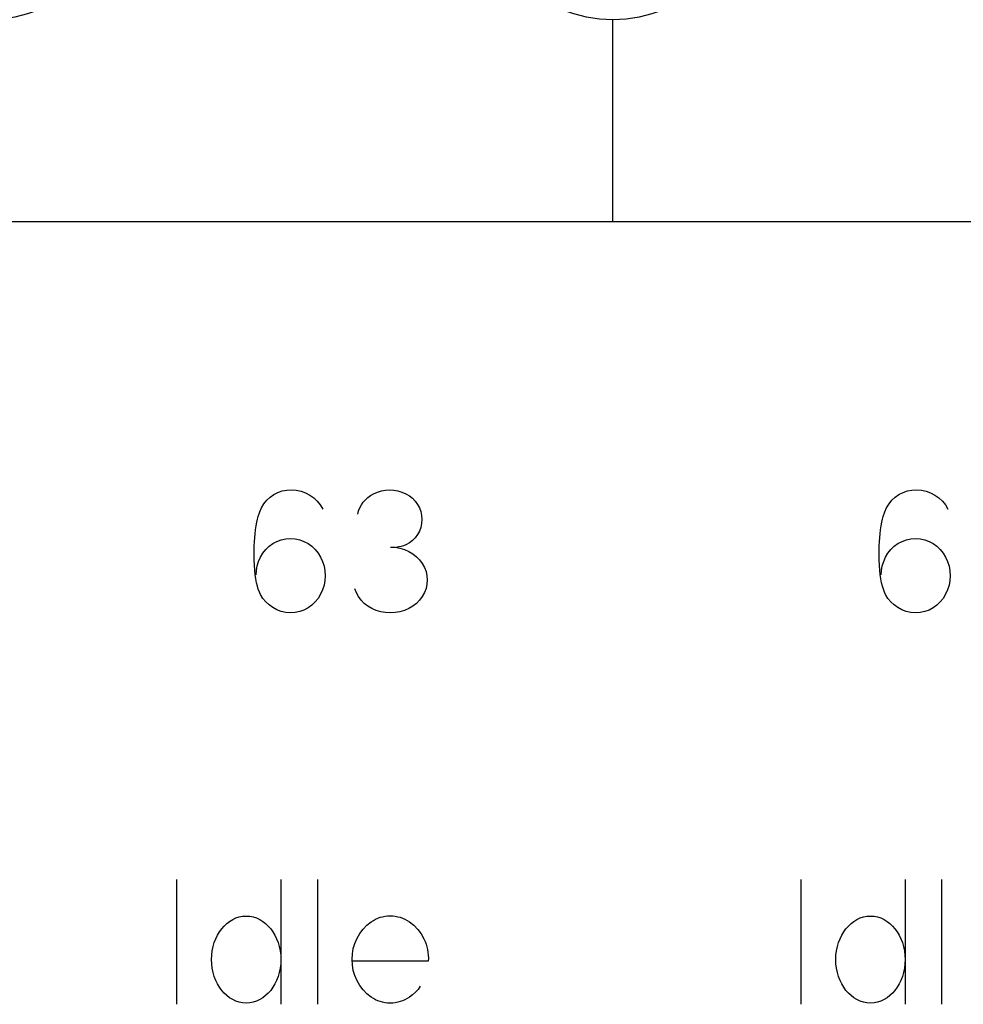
# Model space of a CAD drawing. Header units: inches. Extents: x 1880 to 2363, y -453 to -54.
# Tile 604 of 656: x 1912.861 to 1913.087, y -68.129 to -67.893. Entities that reach past the tile are written whole.
import ezdxf

# ---------------------------------------------------------------- set-up
doc = ezdxf.new("R2010")
doc.units = ezdxf.units.IN
doc.header["$LTSCALE"] = 0.5
doc.header["$MEASUREMENT"] = 0
doc.layers.add('APP-M-S', color=30, linetype='Continuous')

msp = doc.modelspace()

# ---------------------------------------------------------------- linework, layer by layer
at = {"color": 7, "linetype": 'Continuous'}
for p, q in [((1912.92011, -68.00805), (1912.92091, -68.00729)), ((1912.92091, -68.00729), (1912.92181, -68.00666)), ((1912.92181, -68.00666), (1912.9228, -68.00616)), ((1912.9228, -68.00616), (1912.92384, -68.00581)), ((1912.92384, -68.00581), (1912.92491, -68.00562)), ((1912.92491, -68.00562), (1912.92602, -68.00558)), ((1912.92602, -68.00558), (1912.9272, -68.00566)), ((1912.9272, -68.00566), (1912.92833, -68.00589)), ((1912.92833, -68.00589), (1912.92942, -68.00628)), ((1912.92942, -68.00628), (1912.93045, -68.00683)), ((1912.93045, -68.00683), (1912.93141, -68.0075)), ((1912.93141, -68.0075), (1912.93225, -68.00828)), ((1912.94382, -68.00792), (1912.9444, -68.00738)), ((1912.9444, -68.00738), (1912.94505, -68.00692)), ((1912.94505, -68.00692), (1912.94574, -68.00653)), ((1912.94574, -68.00653), (1912.94668, -68.00611)), ((1912.94668, -68.00611), (1912.94765, -68.00582)), ((1912.94765, -68.00582), (1912.94863, -68.00564)), ((1912.94863, -68.00564), (1912.94964, -68.00558)), ((1912.94964, -68.00558), (1912.95065, -68.00564)), ((1912.95065, -68.00564), (1912.95163, -68.00582)), ((1912.95163, -68.00582), (1912.95259, -68.00611)), ((1912.95259, -68.00611), (1912.95354, -68.00653)), ((1912.95354, -68.00653), (1912.95436, -68.00701)), ((1912.95436, -68.00701), (1912.9551, -68.00759)), ((1912.9551, -68.00759), (1912.95575, -68.00827)), ((1913.0703, -68.00805), (1913.0711, -68.00729)), ((1913.0711, -68.00729), (1913.07201, -68.00666)), ((1913.07201, -68.00666), (1913.073, -68.00616)), ((1913.073, -68.00616), (1913.07403, -68.00581)), ((1913.07403, -68.00581), (1913.0751, -68.00562)), ((1913.0751, -68.00562), (1913.07622, -68.00558)), ((1913.07622, -68.00558), (1913.0774, -68.00566)), ((1913.0774, -68.00566), (1913.07852, -68.00589)), ((1913.07852, -68.00589), (1913.07961, -68.00628)), ((1913.07961, -68.00628), (1913.08065, -68.00683)), ((1913.08065, -68.00683), (1913.0816, -68.0075)), ((1913.0816, -68.0075), (1913.08244, -68.00828)), ((1912.9184, -68.01086), (1912.91885, -68.00989)), ((1912.91885, -68.00989), (1912.91943, -68.00891)), ((1912.91943, -68.00891), (1912.92011, -68.00805)), ((1912.93225, -68.00828), (1912.93297, -68.00918)), ((1912.93297, -68.00918), (1912.93357, -68.01018)), ((1912.94217, -68.01062), (1912.94247, -68.00988)), ((1912.94247, -68.00988), (1912.94284, -68.00918)), ((1912.94284, -68.00918), (1912.9433, -68.00852)), ((1912.9433, -68.00852), (1912.94382, -68.00792)), ((1912.95575, -68.00827), (1912.95631, -68.00904)), ((1912.95631, -68.00904), (1912.95677, -68.00988)), ((1912.95677, -68.00988), (1912.9571, -68.01077)), ((1913.06859, -68.01086), (1913.06904, -68.00989)), ((1913.06904, -68.00989), (1913.06962, -68.00891)), ((1913.06962, -68.00891), (1913.0703, -68.00805)), ((1913.08244, -68.00828), (1913.08316, -68.00918)), ((1913.08316, -68.00918), (1913.08376, -68.01018)), ((1912.91786, -68.0126), (1912.91803, -68.01196)), ((1912.91803, -68.01196), (1912.9184, -68.01086)), ((1912.94197, -68.01138), (1912.94217, -68.01062)), ((1912.9571, -68.01077), (1912.95731, -68.01169)), ((1912.95731, -68.01169), (1912.95738, -68.01267)), ((1913.06806, -68.0126), (1913.06822, -68.01196)), ((1913.06822, -68.01196), (1913.06859, -68.01086)), ((1912.9174, -68.0152), (1912.91755, -68.01422)), ((1912.91755, -68.01422), (1912.91771, -68.01335)), ((1912.91771, -68.01335), (1912.91786, -68.0126)), ((1912.9571, -68.01457), (1912.95677, -68.01545)), ((1912.95731, -68.01364), (1912.9571, -68.01457)), ((1912.95738, -68.01267), (1912.95731, -68.01364)), ((1913.06759, -68.0152), (1913.06774, -68.01422)), ((1913.06774, -68.01422), (1913.0679, -68.01335)), ((1913.0679, -68.01335), (1913.06806, -68.0126)), ((1912.91713, -68.01801), (1912.9172, -68.01703)), ((1912.9172, -68.01703), (1912.91729, -68.01609)), ((1912.91729, -68.01609), (1912.9174, -68.0152)), ((1912.95575, -68.01706), (1912.9551, -68.01774)), ((1912.95631, -68.01629), (1912.95575, -68.01706)), ((1912.95677, -68.01545), (1912.95631, -68.01629)), ((1913.06732, -68.01801), (1913.06739, -68.01703)), ((1913.06739, -68.01703), (1913.06748, -68.01609)), ((1913.06748, -68.01609), (1913.06759, -68.0152)), ((1912.91707, -68.02013), (1912.91709, -68.01904)), ((1912.91709, -68.01904), (1912.91713, -68.01801)), ((1912.91987, -68.01988), (1912.92066, -68.01912)), ((1912.92066, -68.01912), (1912.92157, -68.01847)), ((1912.92157, -68.01847), (1912.92256, -68.01794)), ((1912.92256, -68.01794), (1912.9236, -68.01756)), ((1912.9236, -68.01756), (1912.92468, -68.01732)), ((1912.92468, -68.01732), (1912.92582, -68.01723)), ((1912.92582, -68.01723), (1912.92693, -68.01732)), ((1912.92693, -68.01732), (1912.92801, -68.01756)), ((1912.92801, -68.01756), (1912.92904, -68.01794)), ((1912.92904, -68.01794), (1912.93002, -68.01847)), ((1912.93002, -68.01847), (1912.93093, -68.01912)), ((1912.93093, -68.01912), (1912.93174, -68.01988)), ((1912.9498, -68.0193), (1912.95097, -68.01936)), ((1912.95097, -68.01936), (1912.9521, -68.01957)), ((1912.95182, -68.01928), (1912.95122, -68.01938)), ((1912.95239, -68.01918), (1912.95182, -68.01928)), ((1912.95296, -68.01902), (1912.95239, -68.01918)), ((1912.95354, -68.0188), (1912.95296, -68.01902)), ((1912.95436, -68.01831), (1912.95354, -68.0188)), ((1912.9551, -68.01774), (1912.95436, -68.01831)), ((1913.06726, -68.02013), (1913.06728, -68.01904)), ((1913.06728, -68.01904), (1913.06732, -68.01801)), ((1913.07006, -68.01988), (1913.07086, -68.01912)), ((1913.07086, -68.01912), (1913.07176, -68.01847)), ((1913.07176, -68.01847), (1913.07275, -68.01794)), ((1913.07275, -68.01794), (1913.07379, -68.01756)), ((1913.07379, -68.01756), (1913.07487, -68.01732)), ((1913.07487, -68.01732), (1913.07601, -68.01723)), ((1913.07601, -68.01723), (1913.07713, -68.01732)), ((1913.07713, -68.01732), (1913.0782, -68.01756)), ((1913.0782, -68.01756), (1913.07923, -68.01794)), ((1913.07923, -68.01794), (1913.08021, -68.01847)), ((1913.08021, -68.01847), (1913.08113, -68.01912)), ((1913.08113, -68.01912), (1913.08193, -68.01988)), ((1912.91708, -68.02126), (1912.91707, -68.02013)), ((1912.9171, -68.02243), (1912.91708, -68.02126)), ((1912.91815, -68.02276), (1912.91861, -68.0217)), ((1912.91861, -68.0217), (1912.91918, -68.02074)), ((1912.91918, -68.02074), (1912.91987, -68.01988)), ((1912.93174, -68.01988), (1912.93244, -68.02074)), ((1912.93244, -68.02074), (1912.93303, -68.0217)), ((1912.93303, -68.0217), (1912.93352, -68.02277)), ((1912.9521, -68.01957), (1912.95318, -68.0199)), ((1912.95318, -68.0199), (1912.95424, -68.02038)), ((1912.95424, -68.02038), (1912.95521, -68.02096)), ((1912.95521, -68.02096), (1912.95608, -68.02164)), ((1912.95608, -68.02164), (1912.95683, -68.02241)), ((1913.06727, -68.02126), (1913.06726, -68.02013)), ((1913.06729, -68.02243), (1913.06727, -68.02126)), ((1913.06834, -68.02276), (1913.0688, -68.0217)), ((1913.0688, -68.0217), (1913.06937, -68.02074)), ((1913.06937, -68.02074), (1913.07006, -68.01988)), ((1913.08193, -68.01988), (1913.08263, -68.02074)), ((1913.08263, -68.02074), (1913.08322, -68.0217)), ((1913.08322, -68.0217), (1913.08371, -68.02277)), ((1912.91716, -68.02365), (1912.9171, -68.02243)), ((1912.91723, -68.02483), (1912.91716, -68.02365)), ((1912.91761, -68.02492), (1912.91782, -68.02383)), ((1912.91782, -68.02383), (1912.91815, -68.02276)), ((1912.93352, -68.02277), (1912.93387, -68.02388)), ((1912.93387, -68.02388), (1912.93407, -68.02502)), ((1912.95683, -68.02241), (1912.95747, -68.02328)), ((1912.95747, -68.02328), (1912.958, -68.02424)), ((1912.958, -68.02424), (1912.95837, -68.02521)), ((1913.06735, -68.02365), (1913.06729, -68.02243)), ((1913.06743, -68.02483), (1913.06735, -68.02365)), ((1913.0678, -68.02492), (1913.06801, -68.02383)), ((1913.06801, -68.02383), (1913.06834, -68.02276)), ((1913.08371, -68.02277), (1913.08406, -68.02388)), ((1913.08406, -68.02388), (1913.08427, -68.02502)), ((1912.91734, -68.02592), (1912.91723, -68.02483)), ((1912.91747, -68.02693), (1912.91734, -68.02592)), ((1912.91752, -68.02601), (1912.91761, -68.02492)), ((1912.93407, -68.02502), (1912.93415, -68.02618)), ((1912.93415, -68.02618), (1912.93407, -68.02734)), ((1912.95837, -68.02521), (1912.9586, -68.0262)), ((1912.9586, -68.0262), (1912.95867, -68.02721)), ((1913.06753, -68.02592), (1913.06743, -68.02483)), ((1913.06767, -68.02693), (1913.06753, -68.02592)), ((1913.06772, -68.02601), (1913.0678, -68.02492)), ((1913.08427, -68.02502), (1913.08434, -68.02618)), ((1913.08434, -68.02618), (1913.08427, -68.02734)), ((1912.91764, -68.02786), (1912.91747, -68.02693)), ((1912.91784, -68.02869), (1912.91764, -68.02786)), ((1912.91807, -68.02945), (1912.91784, -68.02869)), ((1912.93387, -68.02848), (1912.93352, -68.02958)), ((1912.93407, -68.02734), (1912.93387, -68.02848)), ((1912.9586, -68.02824), (1912.95837, -68.02924)), ((1912.95867, -68.02721), (1912.9586, -68.02824)), ((1913.06783, -68.02786), (1913.06767, -68.02693)), ((1913.06803, -68.02869), (1913.06783, -68.02786)), ((1913.06826, -68.02945), (1913.06803, -68.02869)), ((1913.08406, -68.02848), (1913.08371, -68.02958)), ((1913.08427, -68.02734), (1913.08406, -68.02848)), ((1912.91832, -68.03011), (1912.91807, -68.02945)), ((1912.91861, -68.03069), (1912.91832, -68.03011)), ((1912.91918, -68.03163), (1912.91861, -68.03069)), ((1912.93303, -68.03065), (1912.93244, -68.03163)), ((1912.93352, -68.02958), (1912.93303, -68.03065)), ((1912.94165, -68.03032), (1912.94127, -68.02937)), ((1912.94214, -68.03119), (1912.94165, -68.03032)), ((1912.94277, -68.03205), (1912.94214, -68.03119)), ((1912.95747, -68.03119), (1912.95683, -68.03205)), ((1912.958, -68.03023), (1912.95747, -68.03119)), ((1912.95837, -68.02924), (1912.958, -68.03023)), ((1913.06851, -68.03011), (1913.06826, -68.02945)), ((1913.0688, -68.03069), (1913.06851, -68.03011)), ((1913.06937, -68.03163), (1913.0688, -68.03069)), ((1913.08322, -68.03065), (1913.08263, -68.03163)), ((1913.08371, -68.02958), (1913.08322, -68.03065)), ((1912.91985, -68.03247), (1912.91918, -68.03163)), ((1912.92064, -68.03321), (1912.91985, -68.03247)), ((1912.92153, -68.03385), (1912.92064, -68.03321)), ((1912.93093, -68.03326), (1912.93002, -68.03391)), ((1912.93174, -68.0325), (1912.93093, -68.03326)), ((1912.93244, -68.03163), (1912.93174, -68.0325)), ((1912.94352, -68.03283), (1912.94277, -68.03205)), ((1912.94439, -68.03351), (1912.94352, -68.03283)), ((1912.94537, -68.03409), (1912.94439, -68.03351)), ((1912.95521, -68.03351), (1912.95424, -68.03409)), ((1912.95608, -68.03283), (1912.95521, -68.03351)), ((1912.95683, -68.03205), (1912.95608, -68.03283)), ((1913.07005, -68.03247), (1913.06937, -68.03163)), ((1913.07083, -68.03321), (1913.07005, -68.03247)), ((1913.07172, -68.03385), (1913.07083, -68.03321)), ((1913.08113, -68.03326), (1913.08021, -68.03391)), ((1913.08193, -68.0325), (1913.08113, -68.03326)), ((1913.08263, -68.03163), (1913.08193, -68.0325)), ((1912.9225, -68.03436), (1912.92153, -68.03385)), ((1912.92355, -68.03475), (1912.9225, -68.03436)), ((1912.92465, -68.035), (1912.92355, -68.03475)), ((1912.92582, -68.03513), (1912.92465, -68.035)), ((1912.92693, -68.03504), (1912.92582, -68.03513)), ((1912.92801, -68.0348), (1912.92693, -68.03504)), ((1912.92904, -68.03443), (1912.92801, -68.0348)), ((1912.93002, -68.03391), (1912.92904, -68.03443)), ((1912.94641, -68.03455), (1912.94537, -68.03409)), ((1912.9475, -68.03487), (1912.94641, -68.03455)), ((1912.94863, -68.03506), (1912.9475, -68.03487)), ((1912.94981, -68.03513), (1912.94863, -68.03506)), ((1912.95098, -68.03506), (1912.94981, -68.03513)), ((1912.95211, -68.03487), (1912.95098, -68.03506)), ((1912.9532, -68.03455), (1912.95211, -68.03487)), ((1912.95424, -68.03409), (1912.9532, -68.03455)), ((1913.0727, -68.03436), (1913.07172, -68.03385)), ((1913.07374, -68.03475), (1913.0727, -68.03436)), ((1913.07484, -68.035), (1913.07374, -68.03475)), ((1913.07601, -68.03513), (1913.07484, -68.035)), ((1913.07713, -68.03504), (1913.07601, -68.03513)), ((1913.0782, -68.0348), (1913.07713, -68.03504)), ((1913.07923, -68.03443), (1913.0782, -68.0348)), ((1913.08021, -68.03391), (1913.07923, -68.03443)), ((1912.89845, -68.09919), (1912.89845, -68.12919)), ((1912.92349, -68.09919), (1912.92349, -68.12919)), ((1912.93226, -68.09923), (1912.93226, -68.12919)), ((1913.04845, -68.09919), (1913.04845, -68.12919)), ((1913.07349, -68.09919), (1913.07349, -68.12919)), ((1913.08226, -68.09923), (1913.08226, -68.12919)), ((1912.9105, -68.10978), (1912.91118, -68.10925)), ((1912.91118, -68.10925), (1912.91191, -68.1088)), ((1912.91191, -68.1088), (1912.91268, -68.10844)), ((1912.91268, -68.10844), (1912.91348, -68.10818)), ((1912.91348, -68.10818), (1912.9143, -68.10803)), ((1912.9143, -68.10803), (1912.91516, -68.10797)), ((1912.91516, -68.10797), (1912.91602, -68.10803)), ((1912.91602, -68.10803), (1912.91684, -68.10818)), ((1912.91684, -68.10818), (1912.91765, -68.10844)), ((1912.91765, -68.10844), (1912.91842, -68.1088)), ((1912.91842, -68.1088), (1912.91915, -68.10925)), ((1912.91915, -68.10925), (1912.91983, -68.10978)), ((1912.94416, -68.11018), (1912.9452, -68.10934)), ((1912.9452, -68.10934), (1912.94572, -68.10901)), ((1912.94572, -68.10901), (1912.94626, -68.10872)), ((1912.94626, -68.10872), (1912.94681, -68.10848)), ((1912.94681, -68.10848), (1912.94737, -68.10828)), ((1912.94737, -68.10828), (1912.94795, -68.10813)), ((1912.94795, -68.10813), (1912.94854, -68.10802)), ((1912.94854, -68.10802), (1912.94914, -68.10795)), ((1912.94914, -68.10795), (1912.94975, -68.10793)), ((1912.94975, -68.10793), (1912.95037, -68.10795)), ((1912.95037, -68.10795), (1912.95098, -68.10802)), ((1912.95098, -68.10802), (1912.95157, -68.10813)), ((1912.95157, -68.10813), (1912.95215, -68.10828)), ((1912.95215, -68.10828), (1912.95272, -68.10848)), ((1912.95272, -68.10848), (1912.95328, -68.10872)), ((1912.95328, -68.10872), (1912.95382, -68.10901)), ((1912.95382, -68.10901), (1912.95436, -68.10934)), ((1912.95436, -68.10934), (1912.95543, -68.1102)), ((1913.0605, -68.10978), (1913.06118, -68.10925)), ((1913.06118, -68.10925), (1913.06191, -68.1088)), ((1913.06191, -68.1088), (1913.06268, -68.10844)), ((1913.06268, -68.10844), (1913.06348, -68.10818)), ((1913.06348, -68.10818), (1913.0643, -68.10803)), ((1913.0643, -68.10803), (1913.06516, -68.10797)), ((1913.06516, -68.10797), (1913.06602, -68.10803)), ((1913.06602, -68.10803), (1913.06684, -68.10818)), ((1913.06684, -68.10818), (1913.06765, -68.10844)), ((1913.06765, -68.10844), (1913.06842, -68.1088)), ((1913.06842, -68.1088), (1913.06915, -68.10925)), ((1913.06915, -68.10925), (1913.06983, -68.10978)), ((1912.90827, -68.11258), (1912.90875, -68.11178)), ((1912.90875, -68.11178), (1912.90928, -68.11104)), ((1912.90928, -68.11104), (1912.90987, -68.11038)), ((1912.90987, -68.11038), (1912.9105, -68.10978)), ((1912.91983, -68.10978), (1912.92046, -68.11038)), ((1912.92046, -68.11038), (1912.92105, -68.11104)), ((1912.92105, -68.11104), (1912.92158, -68.11178)), ((1912.92158, -68.11178), (1912.92205, -68.11258)), ((1912.94246, -68.11217), (1912.94325, -68.11112)), ((1912.94325, -68.11112), (1912.94416, -68.11018)), ((1912.95543, -68.1102), (1912.95637, -68.11118)), ((1912.95637, -68.11118), (1912.95718, -68.11226)), ((1913.05827, -68.11258), (1913.05875, -68.11178)), ((1913.05875, -68.11178), (1913.05928, -68.11104)), ((1913.05928, -68.11104), (1913.05987, -68.11038)), ((1913.05987, -68.11038), (1913.0605, -68.10978)), ((1913.06983, -68.10978), (1913.07046, -68.11038)), ((1913.07046, -68.11038), (1913.07105, -68.11104)), ((1913.07105, -68.11104), (1913.07158, -68.11178)), ((1913.07158, -68.11178), (1913.07205, -68.11258)), ((1912.90749, -68.11436), (1912.90785, -68.11343)), ((1912.90785, -68.11343), (1912.90827, -68.11258)), ((1912.92205, -68.11258), (1912.92247, -68.11343)), ((1912.92247, -68.11343), (1912.92283, -68.11436)), ((1912.94128, -68.11454), (1912.9418, -68.11332)), ((1912.9418, -68.11332), (1912.94246, -68.11217)), ((1912.95718, -68.11226), (1912.95786, -68.11346)), ((1912.95786, -68.11346), (1912.95814, -68.11409)), ((1912.95814, -68.11409), (1912.95839, -68.11473)), ((1913.05749, -68.11436), (1913.05785, -68.11343)), ((1913.05785, -68.11343), (1913.05827, -68.11258)), ((1913.07205, -68.11258), (1913.07247, -68.11343)), ((1913.07247, -68.11343), (1913.07283, -68.11436)), ((1912.90687, -68.11735), (1912.907, -68.11632)), ((1912.907, -68.11632), (1912.9072, -68.11533)), ((1912.9072, -68.11533), (1912.90749, -68.11436)), ((1912.92283, -68.11436), (1912.92312, -68.11533)), ((1912.92312, -68.11533), (1912.92333, -68.11632)), ((1912.92333, -68.11632), (1912.92345, -68.11735)), ((1912.94068, -68.11708), (1912.9409, -68.11579)), ((1912.9409, -68.11579), (1912.94128, -68.11454)), ((1912.95839, -68.11473), (1912.95858, -68.11539)), ((1912.95858, -68.11539), (1912.95873, -68.11605)), ((1912.95873, -68.11605), (1912.95884, -68.11672)), ((1913.05687, -68.11735), (1913.057, -68.11632)), ((1913.057, -68.11632), (1913.0572, -68.11533)), ((1913.0572, -68.11533), (1913.05749, -68.11436)), ((1913.07283, -68.11436), (1913.07312, -68.11533)), ((1913.07312, -68.11533), (1913.07333, -68.11632)), ((1913.07333, -68.11632), (1913.07345, -68.11735)), ((1912.90683, -68.11841), (1912.90687, -68.11735)), ((1912.90687, -68.11949), (1912.90683, -68.11841)), ((1912.92345, -68.11735), (1912.92349, -68.11841)), ((1912.92349, -68.11841), (1912.92345, -68.11949)), ((1912.9406, -68.11841), (1912.94068, -68.11708)), ((1912.94068, -68.11974), (1912.9406, -68.11841)), ((1912.95891, -68.11879), (1912.94068, -68.11879)), ((1912.95884, -68.11672), (1912.95891, -68.1174)), ((1912.95891, -68.1174), (1912.95893, -68.11809)), ((1912.95893, -68.11809), (1912.95891, -68.11879)), ((1913.05683, -68.11841), (1913.05687, -68.11735)), ((1913.05687, -68.11949), (1913.05683, -68.11841)), ((1913.07345, -68.11735), (1913.07349, -68.11841)), ((1913.07349, -68.11841), (1913.07345, -68.11949)), ((1912.907, -68.12054), (1912.90687, -68.11949)), ((1912.9072, -68.12154), (1912.907, -68.12054)), ((1912.92333, -68.12054), (1912.92312, -68.12154)), ((1912.92345, -68.11949), (1912.92333, -68.12054)), ((1912.9409, -68.12103), (1912.94068, -68.11974)), ((1912.94128, -68.12229), (1912.9409, -68.12103)), ((1913.057, -68.12054), (1913.05687, -68.11949)), ((1913.0572, -68.12154), (1913.057, -68.12054)), ((1913.07333, -68.12054), (1913.07312, -68.12154)), ((1913.07345, -68.11949), (1913.07333, -68.12054)), ((1912.90749, -68.12252), (1912.9072, -68.12154)), ((1912.90785, -68.12344), (1912.90749, -68.12252)), ((1912.90827, -68.1243), (1912.90785, -68.12344)), ((1912.92247, -68.12344), (1912.92205, -68.1243)), ((1912.92283, -68.12252), (1912.92247, -68.12344)), ((1912.92312, -68.12154), (1912.92283, -68.12252)), ((1912.9418, -68.12351), (1912.94128, -68.12229)), ((1912.94246, -68.12466), (1912.9418, -68.12351)), ((1913.05749, -68.12252), (1913.0572, -68.12154)), ((1913.05785, -68.12344), (1913.05749, -68.12252)), ((1913.05827, -68.1243), (1913.05785, -68.12344)), ((1913.07247, -68.12344), (1913.07205, -68.1243)), ((1913.07283, -68.12252), (1913.07247, -68.12344)), ((1913.07312, -68.12154), (1913.07283, -68.12252)), ((1912.90875, -68.12509), (1912.90827, -68.1243)), ((1912.90928, -68.12583), (1912.90875, -68.12509)), ((1912.90987, -68.1265), (1912.90928, -68.12583)), ((1912.92105, -68.12583), (1912.92046, -68.1265)), ((1912.92158, -68.12509), (1912.92105, -68.12583)), ((1912.92205, -68.1243), (1912.92158, -68.12509)), ((1912.94325, -68.1257), (1912.94246, -68.12466)), ((1912.94416, -68.12665), (1912.94325, -68.1257)), ((1912.95646, -68.1256), (1912.95583, -68.12629)), ((1912.957, -68.12484), (1912.95646, -68.1256)), ((1913.05875, -68.12509), (1913.05827, -68.1243)), ((1913.05928, -68.12583), (1913.05875, -68.12509)), ((1913.05987, -68.1265), (1913.05928, -68.12583)), ((1913.07105, -68.12583), (1913.07046, -68.1265)), ((1913.07158, -68.12509), (1913.07105, -68.12583)), ((1913.07205, -68.1243), (1913.07158, -68.12509)), ((1912.9105, -68.1271), (1912.90987, -68.1265)), ((1912.91118, -68.12762), (1912.9105, -68.1271)), ((1912.91191, -68.12807), (1912.91118, -68.12762)), ((1912.91268, -68.12843), (1912.91191, -68.12807)), ((1912.91842, -68.12807), (1912.91765, -68.12843)), ((1912.91915, -68.12762), (1912.91842, -68.12807)), ((1912.91983, -68.1271), (1912.91915, -68.12762)), ((1912.92046, -68.1265), (1912.91983, -68.1271)), ((1912.9452, -68.12749), (1912.94416, -68.12665)), ((1912.94572, -68.12782), (1912.9452, -68.12749)), ((1912.94626, -68.12811), (1912.94572, -68.12782)), ((1912.94681, -68.12835), (1912.94626, -68.12811)), ((1912.94737, -68.12855), (1912.94681, -68.12835)), ((1912.95272, -68.12835), (1912.95215, -68.12855)), ((1912.95328, -68.12811), (1912.95272, -68.12835)), ((1912.95382, -68.12782), (1912.95328, -68.12811)), ((1912.95436, -68.12749), (1912.95382, -68.12782)), ((1912.95512, -68.12692), (1912.95436, -68.12749)), ((1912.95583, -68.12629), (1912.95512, -68.12692)), ((1913.0605, -68.1271), (1913.05987, -68.1265)), ((1913.06118, -68.12762), (1913.0605, -68.1271)), ((1913.06191, -68.12807), (1913.06118, -68.12762)), ((1913.06268, -68.12843), (1913.06191, -68.12807)), ((1913.06842, -68.12807), (1913.06765, -68.12843)), ((1913.06915, -68.12762), (1913.06842, -68.12807)), ((1913.06983, -68.1271), (1913.06915, -68.12762)), ((1913.07046, -68.1265), (1913.06983, -68.1271)), ((1912.91348, -68.12869), (1912.91268, -68.12843)), ((1912.9143, -68.12885), (1912.91348, -68.12869)), ((1912.91516, -68.1289), (1912.9143, -68.12885)), ((1912.91602, -68.12885), (1912.91516, -68.1289)), ((1912.91684, -68.12869), (1912.91602, -68.12885)), ((1912.91765, -68.12843), (1912.91684, -68.12869)), ((1912.94795, -68.1287), (1912.94737, -68.12855)), ((1912.94854, -68.12881), (1912.94795, -68.1287)), ((1912.94914, -68.12888), (1912.94854, -68.12881)), ((1912.94975, -68.1289), (1912.94914, -68.12888)), ((1912.95037, -68.12888), (1912.94975, -68.1289)), ((1912.95098, -68.12881), (1912.95037, -68.12888)), ((1912.95157, -68.1287), (1912.95098, -68.12881)), ((1912.95215, -68.12855), (1912.95157, -68.1287)), ((1913.06348, -68.12869), (1913.06268, -68.12843)), ((1913.0643, -68.12885), (1913.06348, -68.12869)), ((1913.06516, -68.1289), (1913.0643, -68.12885)), ((1913.06602, -68.12885), (1913.06516, -68.1289)), ((1913.06684, -68.12869), (1913.06602, -68.12885)), ((1913.06765, -68.12843), (1913.06684, -68.12869))]:
    msp.add_line(p, q, dxfattribs=at)
at = {"layer": 'APP-M-S', "linetype": 'Continuous', "lineweight": 25}
for p, q in [((1913.00324, -67.94107), (1913.00324, -67.89257)), ((1910.15324, -67.94107), (1913.00324, -67.94107)), ((1913.00324, -67.94107), (1913.75324, -67.94107))]:
    msp.add_line(p, q, dxfattribs=at)
for centre in [(1912.85324, -67.86107), (1913.00324, -67.86107)]:
    msp.add_circle(centre, 0.0315, dxfattribs=at)

doc.saveas('drawing.dxf')
